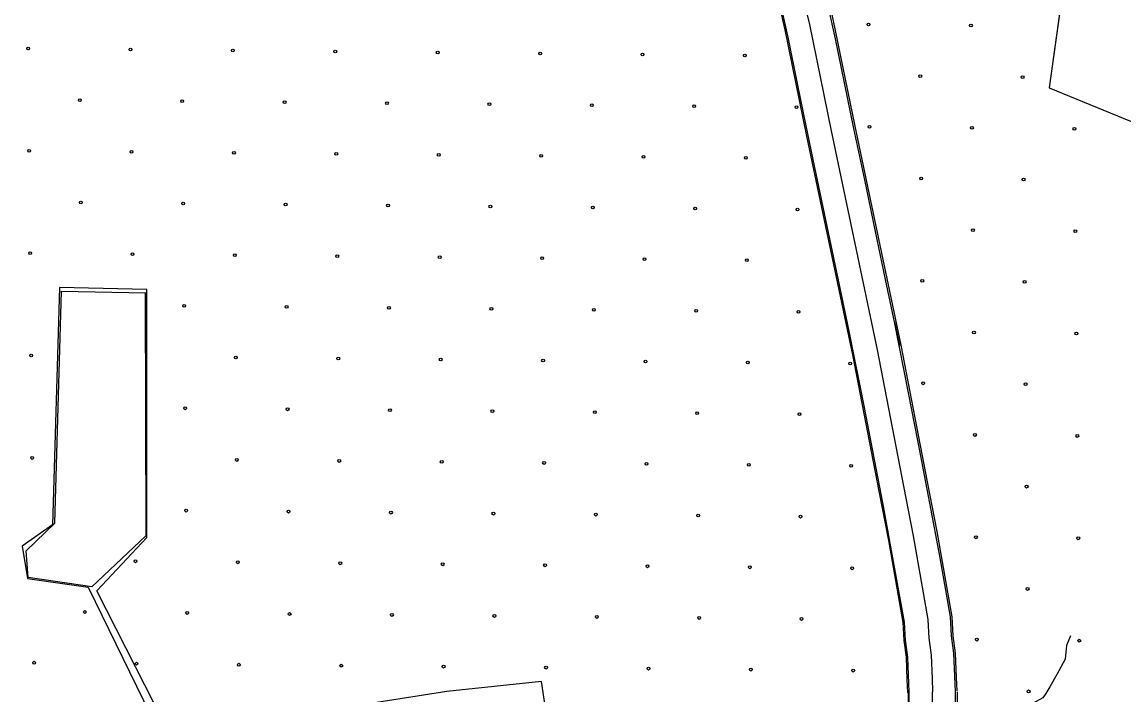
# Model space of a CAD drawing. Extents: x 1788175 to 1969470, y 584502 to 738744.
# Drawn here: x 1883501 to 1887640, y 624002 to 626530 of the extents above; entities that cross this region are included whole.
import ezdxf

# ---------------------------------------------------------------- set-up
doc = ezdxf.new("R2010")
doc.units = 0
for name, color, linetype in [('DESIGN - EROSION CONTROL - Devices', 7, 'Continuous'), ('DESIGN - SCRATCH - User 1', 7, 'Continuous'), ('DESIGN - TRANSPORTATION - Text', 7, 'Continuous'), ('SURVEY - DRAINAGE - Bridges', 7, 'Continuous'), ('SURVEY - TRANSPORTATION - Roads Text', 7, 'Continuous')]:
    doc.layers.add(name, color=color, linetype=linetype)

msp = doc.modelspace()

# ---------------------------------------------------------------- linework, layer by layer
at = {"layer": 'DESIGN - EROSION CONTROL - Devices'}
for centre in [(1886680.7, 626520.9), (1887065.3, 626517.2), (1883524.2, 626430.7), (1883908.8, 626427), (1884293.3, 626423.2), (1884677.9, 626419.5), (1885062.4, 626415.8), (1885447, 626412), (1885831.6, 626408.3), (1886216.1, 626404.6), (1886874.9, 626326.8), (1887259.4, 626323), (1883718.4, 626236.6), (1884102.9, 626232.8), (1884487.5, 626229.1), (1884872, 626225.4), (1885256.6, 626221.6), (1885641.1, 626217.9), (1886025.7, 626214.2), (1886410.2, 626210.4), (1886684.5, 626136.4), (1887069, 626132.6), (1887453.6, 626128.9), (1883528, 626046.2), (1883912.5, 626042.4), (1884297.1, 626038.7), (1884681.6, 626035), (1885066.2, 626031.2), (1885450.7, 626027.5), (1885835.3, 626023.8), (1886219.8, 626020), (1886878.6, 625942.2), (1887263.2, 625938.5), (1883722.1, 625852), (1884106.7, 625848.3), (1884491.2, 625844.5), (1884875.8, 625840.8), (1885260.3, 625837.1), (1885644.9, 625833.3), (1886029.4, 625829.6), (1886414, 625825.9), (1887072.8, 625748.1), (1887457.3, 625744.3), (1883531.7, 625661.6), (1883916.3, 625657.9), (1884300.8, 625654.1), (1884685.4, 625650.4), (1885069.9, 625646.7), (1885454.5, 625642.9), (1885839, 625639.2), (1886223.6, 625635.5), (1886882.4, 625557.7), (1887266.9, 625553.9), (1884110.4, 625463.7), (1884495, 625460), (1884879.5, 625456.3), (1885264.1, 625452.5), (1885648.6, 625448.8), (1886033.2, 625445.1), (1886417.7, 625441.3), (1887076.5, 625363.5), (1887461.1, 625359.8), (1883535.4, 625277.1), (1884304.5, 625269.6), (1884689.1, 625265.8), (1885073.6, 625262.1), (1885458.2, 625258.4), (1885842.8, 625254.6), (1886227.3, 625250.9), (1886611.9, 625247.2), (1886886.1, 625173.1), (1887270.6, 625169.4), (1884114.1, 625079.2), (1884498.7, 625075.4), (1884883.2, 625071.7), (1885267.8, 625068), (1885652.3, 625064.2), (1886036.9, 625060.5), (1886421.4, 625056.8), (1887080.2, 624979), (1887464.8, 624975.2), (1883539.2, 624892.5), (1884308.3, 624885), (1884692.8, 624881.3), (1885077.4, 624877.6), (1885461.9, 624873.8), (1885846.5, 624870.1), (1886231, 624866.4), (1886615.6, 624862.6), (1887274.4, 624784.8), (1884117.9, 624694.6), (1884502.4, 624690.9), (1884887, 624687.2), (1885271.5, 624683.4), (1885656.1, 624679.7), (1886040.6, 624676), (1886425.2, 624672.2), (1887084, 624594.4), (1887468.5, 624590.7), (1883927.5, 624504.2), (1884312, 624500.5), (1884696.6, 624496.7), (1885081.1, 624493), (1885465.7, 624489.3), (1885850.2, 624485.5), (1886234.8, 624481.8), (1886619.3, 624478.1), (1887278.1, 624400.3), (1883737, 624313.8), (1884121.6, 624310.1), (1884506.2, 624306.3), (1884890.7, 624302.6), (1885275.3, 624298.9), (1885659.8, 624295.1), (1886044.4, 624291.4), (1886428.9, 624287.7), (1887087.7, 624209.9), (1887472.3, 624206.1), (1883546.6, 624123.4), (1883931.2, 624119.7), (1884315.7, 624115.9), (1884700.3, 624112.2), (1885084.8, 624108.5), (1885469.4, 624104.7), (1885854, 624101), (1886238.5, 624097.3), (1886623.1, 624093.5), (1887281.8, 624015.7)]:
    msp.add_circle(centre, 5.28, dxfattribs=at)
msp.add_arc((1886813.5, 624283.9), 5.28, 105.6546, 274.9137, dxfattribs=at)
at = {"layer": 'DESIGN - SCRATCH - User 1'}
for points in [[(1884818.8, 627473.8), (1885626.4, 627669.4), (1885700.9, 627567.9), (1885756.4, 627504.7), (1885824.5, 627427.2), (1885893.3, 627348.8), (1885964.6, 627258.9), (1886041.9, 627179.3), (1886095.5, 627118.1), (1886159, 627030), (1886206.3, 626953.4), (1886238.5, 626882.9), (1886307.8, 626741.9), (1886328.9, 626678.5), (1886352, 626584.8), (1886378.4, 626466.9), (1886413.6, 626293.5), (1886443.5, 626147), (1886477.5, 625983.5)], [(1887550.8, 627659.9), (1887359.4, 626282.5), (1888831.5, 625679.2), (1888819.1, 625335.1), (1888743.8, 624228.5), (1890152.5, 624073.5), (1890269, 624589.7), (1891707.7, 624450.7), (1891703.4, 624156.6), (1891255.7, 624104.8), (1891216.7, 623284.4), (1888640.7, 623270.1), (1888473.1, 621821.4), (1888579, 621793.4), (1888576.6, 621473.2), (1888250.9, 621523.4), (1888044.1, 620695.1), (1887308.8, 620789.7), (1887268.6, 620591.6), (1887148.6, 620569.6), (1887320.3, 622062.3), (1885929.7, 622239.3), (1885996.2, 622699.5), (1884878.5, 622889)], [(1887006.6, 623918.4), (1887006.7, 624015.3), (1887001.2, 624158.8), (1886992.7, 624223.7), (1886988.7, 624295.6), (1886949.4, 624517.5), (1886911.4, 624723), (1886876, 624906.8), (1886832.5, 625131), (1886778.2, 625403.5), (1886796.8, 625315.4), (1886744.8, 625562.8), (1886706.8, 625743.4), (1886666.1, 625936.9), (1886625.4, 626130.7), (1886556.8, 626467.7), (1886523.1, 626621.6)], [(1886477.5, 625983.5), (1886575.2, 625518.6), (1886608.1, 625362.2), (1886662.4, 625088.9), (1886734.3, 624717.3), (1886814.5, 624275.4), (1886818.3, 624207.4), (1886826.6, 624144), (1886831.7, 624012), (1886831.6, 623937.1)], [(1884432.9, 623113), (1883782.8, 624393.2), (1883970.4, 624594.2), (1883970.4, 625525.9), (1883642, 625532.6), (1883615.2, 624641.2), (1883501.3, 624560.7), (1883521.4, 624440.1), (1883749.3, 624406.6), (1884398.4, 623079)], [(1885567.5, 623285.4), (1885452.5, 624053), (1885097.2, 624015.3), (1884483.5, 623918.3)]]:
    msp.add_lwpolyline(points, dxfattribs=at)
at = {"layer": 'DESIGN - TRANSPORTATION - Text'}
msp.add_lwpolyline([(1887439.3, 624224.6), (1887423.7, 624188.4), (1887418.6, 624136.6), (1887387.5, 624079.6), (1887361.6, 624033), (1887346, 624007.1), (1887335.7, 623991.5), (1887299.4, 623970.8), (1887226.9, 623934.6), (1887159.6, 623913.8), (1887102.6, 623903.5), (1887009.3, 623893.1)], dxfattribs=at)
at = {"layer": 'SURVEY - DRAINAGE - Bridges'}
for points in [[(1887548.7, 627644.5), (1887359.4, 626282.5), (1888831.5, 625679.2)], [(1883963.2, 625514.3), (1883966.1, 624599.8), (1883764, 624407.8), (1883524.3, 624444), (1883516.4, 624544.1), (1883624.4, 624648.1), (1883649.5, 625518.5), (1883965.2, 625512.3)]]:
    msp.add_lwpolyline(points, dxfattribs=at)
at = {"layer": 'SURVEY - TRANSPORTATION - Roads Text'}
for points in [[(1886077.7, 627405.6), (1886175, 627300.5), (1886236.5, 627230.3), (1886308.8, 627130), (1886365.3, 627038.4), (1886400.9, 626960.6), (1886448.4, 626865.2), (1886475.1, 626809.3), (1886501.9, 626728.6), (1886524.8, 626636.5), (1886547.1, 626540.5), (1886628.7, 626139.3), (1886801.7, 625316.4), (1886901.1, 624803.3), (1886937, 624616.4), (1886993.6, 624296.2), (1886997.6, 624224.2), (1887006.2, 624159.3), (1887009.7, 624067.1), (1887011.7, 624017.1)], [(1886011.1, 627343.9), (1886107.6, 627239.8), (1886165.5, 627173.7), (1886233.3, 627079.6), (1886285.2, 626995.6), (1886319, 626921.5), (1886366.9, 626825.4), (1886390.8, 626775.4), (1886414.7, 626703.3), (1886436.6, 626615.3), (1886458.4, 626521.2), (1886539.9, 626120.9), (1886712.7, 625298.4), (1886812, 624786.1), (1886847.8, 624600), (1886903.4, 624285.7), (1886907.3, 624215.7), (1886915.7, 624151.6), (1886919.1, 624063.6), (1886921, 624013.6)], [(1885942, 627279.8), (1886037.5, 627176.7), (1886091.6, 627115), (1886154.8, 627027.3), (1886201.8, 626951), (1886233.9, 626880.9), (1886282.2, 626784.1), (1886303.2, 626740.1), (1886324.1, 626677.1), (1886344.9, 626593.2), (1886366.3, 626501.1), (1886447.5, 626101.8), (1886620.3, 625279.7), (1886719.5, 624768.2), (1886755.1, 624582.9), (1886809.5, 624274.9), (1886813.3, 624206.9), (1886821.6, 624143.6), (1886824.9, 624060), (1886826.8, 624009.9)], [(1886830.2, 623937.3), (1886830.3, 624013.7)], [(1886920.9, 623927.5), (1886921, 624013.6)], [(1887015.2, 623917.5), (1887015.3, 624013.5)]]:
    msp.add_lwpolyline(points, dxfattribs=at)

doc.saveas('drawing.dxf')
